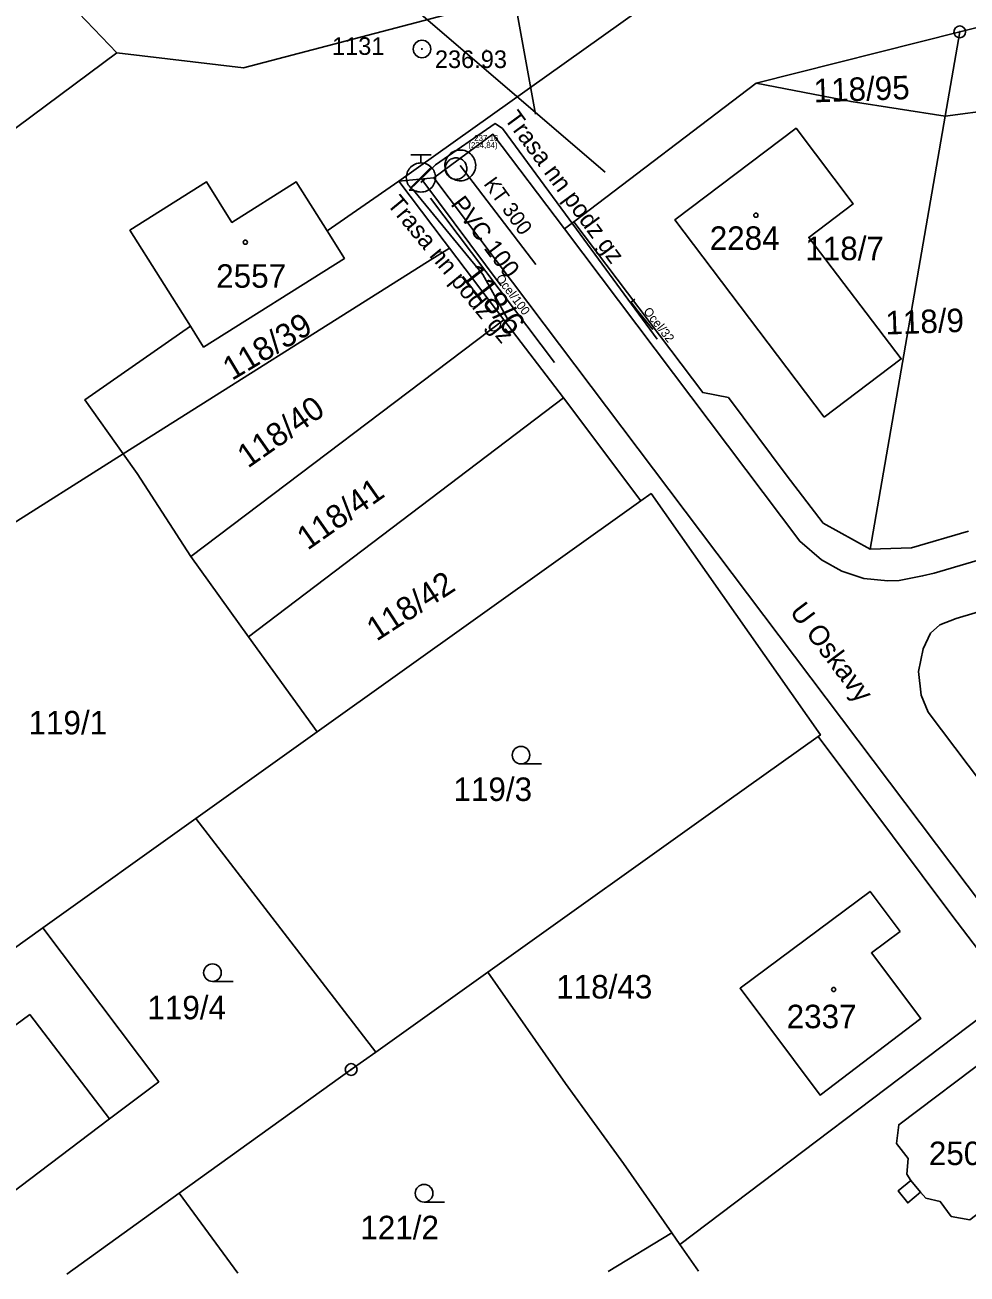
# Model space of a CAD drawing. Extents: x -555757 to -553364, y -1100723 to -1096439.
# Drawn here: x -554237 to -554156.8, y -1100720.7 to -1100614.3 of the extents above; entities that cross this region are included whole.
import ezdxf

# ---------------------------------------------------------------- set-up
doc = ezdxf.new("R2010")
doc.units = 0
for name, color, linetype in [('00_NÁVRH - Řezy', 7, 'Continuous'), ('05_SÍTĚ - kanalizace', 7, 'Continuous'), ('05_SÍTĚ - plynovod NTL', 7, 'Continuous'), ('05_SÍTĚ - vedení NN - podzemní', 7, 'Continuous'), ('05_SÍTĚ - vedení VN - nadzemní', 7, 'Continuous'), ('05_SÍTĚ - vodovod', 7, 'Continuous'), ('20', 7, 'Continuous'), ('BUDOVY', 7, 'Continuous'), ('C$SLO$PARCELY', 7, 'Continuous'), ('HRANICE$PARCELY', 7, 'Continuous'), ('OSA$KOLEJI', 7, 'Continuous'), ('PLOTY', 7, 'Continuous'), ('Popiskový text - Ostatní atributy Trasy', 7, 'Continuous'), ('ROZHRANI', 7, 'Continuous'), ('SLOUPY', 7, 'Continuous'), ('SLUCKOV$$C$RA', 7, 'Continuous'), ('Vrstva 21', 7, 'Continuous'), ('Vrstva 25', 7, 'Continuous'), ('Vrstva 35', 7, 'Continuous'), ('Vrstva 42', 7, 'Continuous'), ('Vrstva 5', 7, 'Continuous'), ('Vrstva 8', 7, 'Continuous'), ('VSTUP', 7, 'Continuous'), ('VYSKA_PODR_BOD', 7, 'Continuous'), ('ZNA$KY$KULTUR', 7, 'Continuous')]:
    doc.layers.add(name, color=color, linetype=linetype)

# ---------------------------------------------------------------- blocks, each defined once
blk = doc.blocks.new('POINT_DISPLAY')
blk.add_line((0, 0), (0, 0))
blk = doc.blocks.new('4$02')
at = {"layer": 'SLOUPY'}
blk.add_circle((0, 0), 0.175, dxfattribs=at)
blk = doc.blocks.new('3$04')
at = {"layer": 'ZNA$KY$KULTUR'}
blk.add_line((0.01, 0), (1.76, 0), dxfattribs=at)
blk.add_circle((0.01, 0.75), 0.75, dxfattribs=at)
blk = doc.blocks.new('1$01')
at = {"layer": 'SLOUPY'}
for radius in [0.75, 0.032]:
    blk.add_circle((0, 0), radius, dxfattribs=at)
blk = doc.blocks.new('1$05')
at = {"layer": 'SLOUPY'}
for radius in [0.5, 0.032]:
    blk.add_circle((0, 0), radius, dxfattribs=at)
blk = doc.blocks.new('HYD_PD')
at = {"layer": 'Vrstva 21'}
for points in [[(0.248, -0.002), (0.247, 0.025), (0.244, 0.051), (0.236, 0.076), (0.227, 0.1), (0.217, 0.123), (0.202, 0.145), (0.185, 0.165), (0.167, 0.184), (0.148, 0.201), (0.125, 0.214), (0.103, 0.226), (0.079, 0.237), (0.053, 0.243), (0.028, 0.247), (0.002, 0.249), (-0.023, 0.247), (-0.049, 0.244), (-0.074, 0.237), (-0.098, 0.228), (-0.122, 0.216), (-0.143, 0.202), (-0.164, 0.186), (-0.182, 0.168), (-0.199, 0.148), (-0.214, 0.126), (-0.226, 0.103), (-0.235, 0.079), (-0.242, 0.054), (-0.245, 0.028), (-0.249, 0.003), (-0.247, -0.024), (-0.243, -0.05), (-0.237, -0.074), (-0.228, -0.099), (-0.216, -0.122), (-0.202, -0.144), (-0.186, -0.164), (-0.168, -0.183), (-0.147, -0.2), (-0.126, -0.213), (-0.102, -0.225), (-0.078, -0.234), (-0.054, -0.242), (-0.027, -0.246), (-0.001, -0.248), (0.024, -0.246), (0.05, -0.242), (0.075, -0.236), (0.099, -0.227), (0.123, -0.215), (0.144, -0.201), (0.165, -0.185), (0.183, -0.167), (0.2, -0.147), (0.213, -0.125), (0.227, -0.102), (0.236, -0.078), (0.242, -0.053), (0.246, -0.027), (0.248, -0.002)], [(-0.17, 0.388), (0.001, 0.388)], [(0.001, 0.249), (0.001, 0.388)], [(0.172, 0.388), (0.001, 0.388)], [(0, 0.001), (-0.175, -0.176)], [(0, 0.001), (0.176, 0.174)]]:
    blk.add_lwpolyline(points, dxfattribs=at)
blk = doc.blocks.new('UZAV1')
at = {"layer": 'Vrstva 25'}
blk.add_lwpolyline([(0.17, 0.13), (-0.17, -0.13)], dxfattribs=at)
blk = doc.blocks.new('VZT_B')
at = {"layer": 'Vrstva 5'}
blk.add_lwpolyline([(-0.347, -0.266), (-0.318, -0.3), (-0.285, -0.331), (-0.248, -0.36), (-0.21, -0.383), (-0.168, -0.403), (-0.125, -0.419), (-0.08, -0.429), (-0.035, -0.436), (0.011, -0.436), (0.056, -0.433), (0.101, -0.425), (0.146, -0.412), (0.188, -0.395), (0.228, -0.374), (0.266, -0.347), (0.301, -0.318), (0.332, -0.284), (0.361, -0.249), (0.384, -0.209), (0.404, -0.167), (0.419, -0.125), (0.43, -0.081), (0.436, -0.035), (0.438, 0.011), (0.434, 0.057), (0.425, 0.102), (0.413, 0.145), (0.396, 0.188), (0.374, 0.228), (0.348, 0.266), (0.319, 0.301), (0.286, 0.332), (0.249, 0.361), (0.209, 0.385), (0.169, 0.404), (0.126, 0.42), (0.081, 0.43), (0.035, 0.436), (-0.01, 0.437), (-0.055, 0.434), (-0.1, 0.426), (-0.145, 0.413), (-0.187, 0.396), (-0.227, 0.375), (-0.265, 0.348), (-0.3, 0.319), (-0.332, 0.286), (-0.36, 0.25), (-0.383, 0.21), (-0.403, 0.168), (-0.418, 0.126), (-0.43, 0.081), (-0.435, 0.036), (-0.437, -0.01), (-0.433, -0.056), (-0.425, -0.101), (-0.412, -0.144), (-0.395, -0.187), (-0.373, -0.227), (-0.348, -0.265)], dxfattribs=at)
blk = doc.blocks.new('UZAV11')
at = {"layer": 'Vrstva 8'}
blk.add_lwpolyline([(0, -0.305), (0.032, -0.304), (0.063, -0.299), (0.095, -0.291), (0.124, -0.28), (0.153, -0.265), (0.18, -0.247), (0.205, -0.227), (0.228, -0.205), (0.247, -0.179), (0.265, -0.153), (0.279, -0.124), (0.291, -0.094), (0.3, -0.063), (0.305, -0.032), (0.306, 0), (0.305, 0.033), (0.3, 0.064), (0.291, 0.095), (0.279, 0.125), (0.265, 0.154), (0.247, 0.18), (0.228, 0.206), (0.205, 0.228), (0.18, 0.248), (0.153, 0.266), (0.124, 0.281), (0.095, 0.292), (0.063, 0.3), (0.032, 0.305), (-0.001, 0.307), (-0.032, 0.305), (-0.064, 0.3), (-0.095, 0.292), (-0.124, 0.281), (-0.153, 0.266), (-0.18, 0.248), (-0.205, 0.228), (-0.228, 0.206), (-0.248, 0.18), (-0.265, 0.154), (-0.28, 0.125), (-0.292, 0.095), (-0.299, 0.064), (-0.305, 0.033), (-0.306, 0), (-0.305, -0.032), (-0.299, -0.063), (-0.292, -0.094), (-0.28, -0.124), (-0.265, -0.153), (-0.248, -0.179), (-0.228, -0.205), (-0.205, -0.227), (-0.18, -0.247), (-0.153, -0.265), (-0.124, -0.28), (-0.095, -0.291), (-0.064, -0.299), (-0.032, -0.304), (-0.001, -0.305)], dxfattribs=at)

msp = doc.modelspace()

# ---------------------------------------------------------------- linework, layer by layer
at = {"layer": '00_NÁVRH - Řezy'}
msp.add_line((-554198.96, -1100592.11), (-554193.54, -1100621.91), dxfattribs=at)
at = {"layer": '05_SÍTĚ - kanalizace'}
msp.add_lwpolyline([(-554193.5, -1100634.72), (-554199.94, -1100626.29)], dxfattribs=at)
at = {"layer": '05_SÍTĚ - plynovod NTL'}
msp.add_line((-554202.48, -1100629.08), (-554191.93, -1100643.07), dxfattribs=at)
msp.add_lwpolyline([(-554183.54, -1100640.27), (-554184.78, -1100638.72), (-554185.4, -1100637.94), (-554185.07, -1100637.69)], dxfattribs=at)
at = {"layer": '05_SÍTĚ - vedení NN - podzemní'}
for points in [[(-554204.28, -1100628.41), (-554202.04, -1100626.25), (-554196.96, -1100622.73), (-554196.35, -1100623.14), (-554190.98, -1100630.44), (-554183.18, -1100641.09)], [(-554195.91, -1100639.36), (-554198.01, -1100635.58), (-554203.91, -1100628.41), (-554204.28, -1100628.41)]]:
    msp.add_lwpolyline(points, dxfattribs=at)
at = {"layer": '05_SÍTĚ - vedení VN - nadzemní'}
msp.add_lwpolyline([(-554324.55, -1100507.47), (-554320.11, -1100512.26), (-554293.48, -1100535.47), (-554257.72, -1100565.78), (-554219.76, -1100599.26), (-554187.61, -1100626.86)], dxfattribs=at)
at = {"layer": '05_SÍTĚ - vodovod'}
msp.add_lwpolyline([(-554196.46, -1100636.56), (-554203.13, -1100627.6), (-554203.25, -1100627.39)], dxfattribs=at)
at = {"layer": 'HRANICE$PARCELY'}
for p, q in [((-554229.19, -1100616.69), (-554243.2, -1100602.05)), ((-554175.95, -1100606.8), (-554205.18, -1100627.62)), ((-554157.41, -1100614.91), (-554140.29, -1100610.6)), ((-554174.74, -1100619.27), (-554157.41, -1100614.91)), ((-554157.41, -1100614.91), (-554158.65, -1100622.1)), ((-554190.26, -1100631.08), (-554174.74, -1100619.27)), ((-554150.24, -1100620.99), (-554158.65, -1100622.1)), ((-554165.05, -1100658.98), (-554158.65, -1100622.1)), ((-554205.18, -1100627.62), (-554202.19, -1100627.34)), ((-554205.18, -1100627.62), (-554211.28, -1100631.87)), ((-554191.07, -1100631.7), (-554190.26, -1100631.08)), ((-554200.87, -1100633.34), (-554196.24, -1100639.43)), ((-554196.24, -1100639.43), (-554222.88, -1100659.61)), ((-554196.24, -1100639.43), (-554191.14, -1100646.1)), ((-554217.97, -1100666.44), (-554191.14, -1100646.1)), ((-554191.14, -1100646.1), (-554184.58, -1100654.87)), ((-554228.63, -1100650.86), (-554240.97, -1100658.65)), ((-554228.63, -1100650.86), (-554227.44, -1100652.53)), ((-554227.44, -1100652.53), (-554222.88, -1100659.61)), ((-554212.12, -1100674.55), (-554184.58, -1100654.87)), ((-554222.88, -1100659.61), (-554217.97, -1100666.44)), ((-554217.97, -1100666.44), (-554212.12, -1100674.55)), ((-554212.12, -1100674.55), (-554222.45, -1100681.93)), ((-554222.45, -1100681.93), (-554235.47, -1100691.23)), ((-554222.45, -1100681.93), (-554207.14, -1100701.82)), ((-554235.47, -1100691.23), (-554255.81, -1100705.76)), ((-554207.14, -1100701.82), (-554197.59, -1100695.01)), ((-554181.24, -1100718.21), (-554153, -1100696.83)), ((-554223.88, -1100713.85), (-554233.45, -1100720.73)), ((-554218.87, -1100720.67), (-554223.88, -1100713.85)), ((-554187.34, -1100720.53), (-554181.92, -1100717.23)), ((-554181.92, -1100717.23), (-554181.24, -1100718.21)), ((-554181.24, -1100718.21), (-554179.67, -1100720.49))]:
    msp.add_line(p, q, dxfattribs=at)
for points in [[(-554175.95, -1100606.8), (-554218.4, -1100617.98), (-554229.19, -1100616.69)], [(-554229.19, -1100616.69), (-554251.07, -1100632.97), (-554250.27, -1100635.02), (-554260.36, -1100646.49)], [(-554158.65, -1100622.1), (-554166.66, -1100620.85), (-554174.74, -1100619.27)], [(-554168.97, -1100647.74), (-554162.39, -1100642.77), (-554170.27, -1100632.42), (-554166.49, -1100629.57), (-554171.35, -1100623.12), (-554181.66, -1100630.92), (-554168.97, -1100647.74)], [(-554202.19, -1100627.34), (-554197.16, -1100623.63), (-554191.07, -1100631.7)], [(-554202.19, -1100627.34), (-554143.38, -1100705.37), (-554142.85, -1100706.25), (-554142.12, -1100708.05), (-554141.75, -1100709.99), (-554141.75, -1100711.98), (-554142.2, -1100713.93), (-554143.58, -1100716.59), (-554145.61, -1100718.76), (-554147.71, -1100720.35)], [(-554211.28, -1100631.87), (-554213.9, -1100627.69), (-554219.38, -1100631.14), (-554221.54, -1100627.7), (-554228.07, -1100631.81), (-554222.92, -1100639.99)], [(-554205.18, -1100627.62), (-554201.31, -1100632.75), (-554200.87, -1100633.34)], [(-554122.22, -1100650.02), (-554159.6, -1100661.02), (-554160.58, -1100661.26), (-554162.57, -1100661.64), (-554163.55, -1100661.67), (-554165.57, -1100661.47), (-554167.45, -1100660.85), (-554169.18, -1100659.9), (-554171.03, -1100658.3), (-554191.07, -1100631.7)], [(-554165.05, -1100658.98), (-554169.03, -1100656.76), (-554172.19, -1100652.64), (-554177.11, -1100646.05), (-554179.29, -1100645.64), (-554190.26, -1100631.08)], [(-554222.92, -1100639.99), (-554221.8, -1100641.76), (-554209.81, -1100634.21), (-554211.28, -1100631.87)], [(-554228.63, -1100650.86), (-554202.74, -1100634.51), (-554200.87, -1100633.34)], [(-554222.92, -1100639.99), (-554231.92, -1100646.26), (-554228.63, -1100650.86)], [(-554184.58, -1100654.87), (-554183.69, -1100654.24), (-554169.27, -1100674.8), (-554169.46, -1100674.93)], [(-554156.68, -1100657.46), (-554161.53, -1100658.86), (-554165.05, -1100658.98)], [(-554138.69, -1100701.24), (-554160.1, -1100672.87), (-554160.7, -1100671.41), (-554160.93, -1100669.4), (-554160.54, -1100667.47), (-554159.9, -1100666.13), (-554159.1, -1100665.44), (-554157.72, -1100664.89), (-554150.95, -1100662.88)], [(-554169.46, -1100674.93), (-554177.23, -1100680.48), (-554197.59, -1100695.01)], [(-554169.46, -1100674.93), (-554163.14, -1100683.41), (-554158.1, -1100690.15), (-554153, -1100696.83)], [(-554162.5, -1100691.56), (-554165.05, -1100688.14), (-554176.11, -1100696.38), (-554169.31, -1100705.49), (-554160.72, -1100698.95), (-554164.93, -1100693.37), (-554162.5, -1100691.56)], [(-554245.31, -1100719.43), (-554239.95, -1100715.19), (-554229.82, -1100707.52), (-554225.62, -1100704.35), (-554235.47, -1100691.23)], [(-554197.59, -1100695.01), (-554190.97, -1100704.5), (-554186.04, -1100711.31), (-554181.92, -1100717.23)], [(-554223.88, -1100713.85), (-554209.23, -1100703.31), (-554207.14, -1100701.82)], [(-554150.83, -1100704.49), (-554149.73, -1100703.68), (-554148.81, -1100704.86), (-554149.89, -1100705.68), (-554149.44, -1100706.34), (-554150.58, -1100707.22), (-554148.52, -1100709.99), (-554156.56, -1100716.11), (-554158.13, -1100715.82), (-554159.07, -1100714.56), (-554160.3, -1100714.28), (-554160.75, -1100713.77), (-554161.84, -1100714.67), (-554162.66, -1100713.65), (-554161.58, -1100712.76), (-554161.93, -1100712.23), (-554161.81, -1100710.9), (-554162.8, -1100709.6), (-554162.61, -1100708.02), (-554154.63, -1100702), (-554152.48, -1100704.76), (-554151.34, -1100703.88), (-554150.83, -1100704.49)]]:
    msp.add_lwpolyline(points, dxfattribs=at)
at = {"layer": 'SLUCKOV$$C$RA'}
for p, q in [((-554246.8, -1100706.22), (-554236.6, -1100698.61)), ((-554236.6, -1100698.61), (-554229.82, -1100707.52)), ((-554161.58, -1100712.76), (-554160.75, -1100713.77))]:
    msp.add_line(p, q, dxfattribs=at)

# ---------------------------------------------------------------- block references
for name, p, xscale, yscale in [('HYD_PD', (-554203.29, -1100627.32), 5, 5), ('VZT_B', (-554199.94, -1100626.29), 3, 3), ('UZAV11', (-554200.3, -1100626.56), 3, 3)]:
    msp.add_blockref(name, p, dxfattribs=dict(xscale=xscale, yscale=yscale))
msp.add_blockref('UZAV1', (-554203.13, -1100627.6))
at = {"layer": 'BUDOVY'}
for p in [(-554174.77, -1100630.53), (-554218.24, -1100632.83), (-554168.15, -1100696.49)]:
    msp.add_blockref('4$02', p, dxfattribs=at)
at = {"layer": 'ROZHRANI'}
msp.add_blockref('POINT_DISPLAY', (-554197.85, -1100616.49), dxfattribs=at)
at = {"layer": 'VSTUP'}
for name, p in [('1$05', (-554157.41, -1100614.91)), ('1$01', (-554203.2, -1100616.37)), ('1$05', (-554209.23, -1100703.31))]:
    msp.add_blockref(name, p, dxfattribs=at)
at = {"layer": 'ZNA$KY$KULTUR'}
for p in [(-554194.78, -1100677.28), (-554221.05, -1100695.81), (-554203.03, -1100714.6)]:
    msp.add_blockref('3$04', p, dxfattribs=at)

# ---------------------------------------------------------------- texts
at = {"layer": '20'}
for s, rotation, p in [('Ocel/100', 307.0234, (-554196.96, -1100635.91)), ('Ocel/32', 308.548, (-554184.39, -1100638.74))]:
    msp.add_text(s, height=0.75, rotation=rotation, dxfattribs=at).set_placement(p)
at = {"layer": 'C$SLO$PARCELY'}
for s, rotation, p in [('118/95', 2, (-554169.82, -1100620.92)), ('118/6', 308, (-554199.96, -1100635.67)), ('118/39', 31, (-554219.38, -1100644.66)), ('118/9', 2, (-554163.71, -1100640.7)), ('118/40', 35, (-554218.02, -1100652.13)), ('118/41', 35, (-554212.94, -1100659.12)), ('118/42', 33, (-554207.07, -1100666.87))]:
    msp.add_text(s, height=2, rotation=rotation, dxfattribs=at).set_placement(p)
for s, p in [('2284', (-554178.7, -1100633.48)), ('118/7', (-554170.56, -1100634.36)), ('2557', (-554220.72, -1100636.71)), ('119/1', (-554236.7, -1100674.76)), ('119/3', (-554200.52, -1100680.43)), ('118/43', (-554191.77, -1100697.26)), ('119/4', (-554226.58, -1100699.03)), ('2337', (-554172.15, -1100699.79)), ('2509', (-554160.04, -1100711.45)), ('121/2', (-554208.45, -1100717.77))]:
    msp.add_text(s, height=2, dxfattribs=at).set_placement(p)
at = {"layer": 'OSA$KOLEJI'}
msp.add_text('108', height=0.1, dxfattribs=at).set_placement((-554197.85, -1100616.49))
at = {"layer": 'PLOTY'}
msp.add_text('U Oskavy', height=1.7, rotation=307, dxfattribs=at).set_placement((-554171.95, -1100664.32))
at = {"layer": 'Popiskový text - Ostatní atributy Trasy'}
for rotation, p in [(306.3388, (-554196.24, -1100622.31)), (309.45, (-554206.24, -1100629.6))]:
    msp.add_text('Trasa nn podz gz', height=1.5, rotation=rotation, dxfattribs=at).set_placement(p)
at = {"layer": 'Vrstva 35'}
msp.add_text('PVC 100 ', height=1.5, rotation=307, dxfattribs=at).set_placement((-554200.81, -1100629.6))
at = {"layer": 'Vrstva 42'}
for s, p in [('(234,84)', (-554199.25, -1100624.8)), ('237,16', (-554198.75, -1100624.2))]:
    msp.add_text(s, height=0.5, dxfattribs=at).set_placement(p)
msp.add_text('KT 300', height=1.281, rotation=305.8992, dxfattribs=at).set_placement((-554198, -1100627.87))
at = {"layer": 'VSTUP'}
msp.add_text('1131', height=1.5, dxfattribs=at).set_placement((-554210.86, -1100616.87))
at = {"layer": 'VYSKA_PODR_BOD'}
msp.add_text('236.93', height=1.5, dxfattribs=at).set_placement((-554202.1, -1100617.99))

doc.saveas('drawing.dxf')
